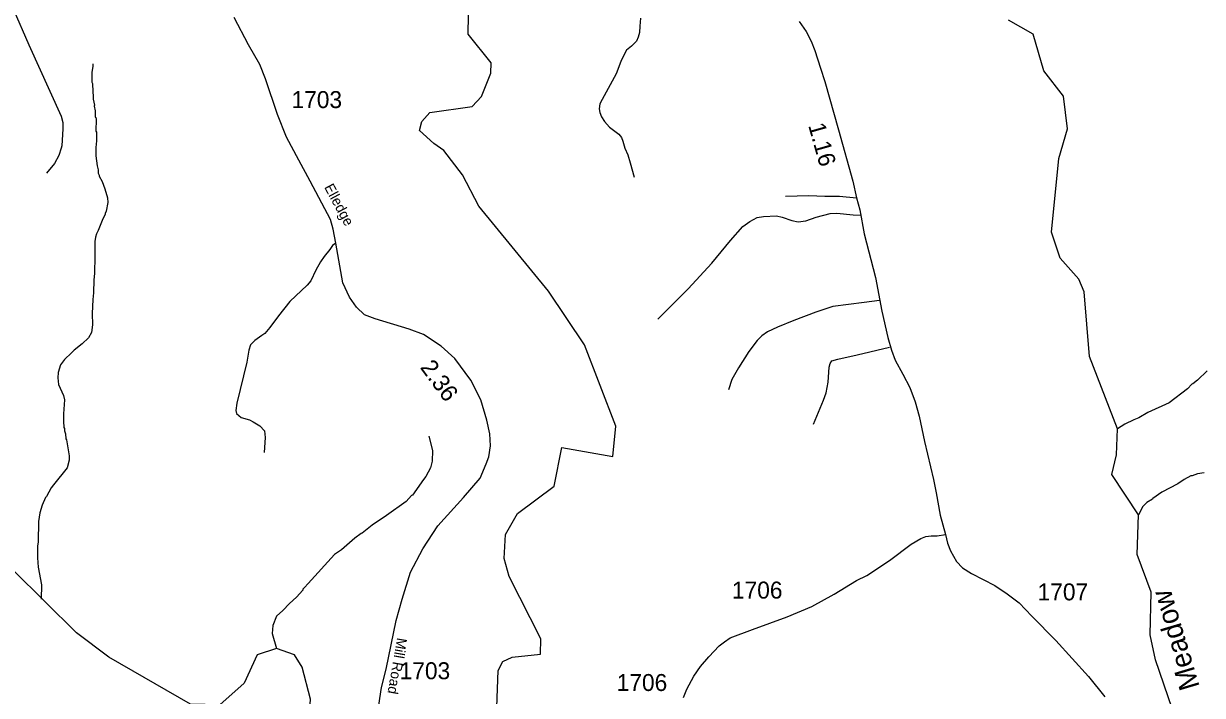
# Model space of a CAD drawing. Extents: x 1248224 to 1454986, y 825081 to 985870.
# Drawn here: x 1362794 to 1371473, y 912782 to 917731 of the extents above; entities that cross this region are included whole.
import ezdxf

# ---------------------------------------------------------------- set-up
doc = ezdxf.new("R2010")
doc.units = 0
for name, color, linetype in [('Exist Hydrographic Creek Single Shore', 7, 'Continuous'), ('Exist Hydrographic Creek Single Shore Label', 7, 'Continuous'), ('Exist Hydrographic Misc Water Feature', 7, 'Continuous'), ('Exist Road Non-System Type 51', 7, 'Continuous'), ('Exist Road Secondary Mileage Hundredths English Label', 7, 'Continuous'), ('Exist Road Secondary Type 51 Attributed', 7, 'Continuous'), ('Exist Road Secondary Type 51 Label', 7, 'Continuous'), ('Exist Road Secondary Type 51 Number Label', 7, 'Continuous')]:
    doc.layers.add(name, color=color, linetype=linetype)

msp = doc.modelspace()

# ---------------------------------------------------------------- linework, layer by layer
at = {"layer": 'Exist Hydrographic Creek Single Shore'}
for points in [[(1365815, 916846.7), (1365708, 916944), (1365726.9, 917009.3), (1365786, 917077.1), (1366095.9, 917120), (1366164, 917194.2), (1366235, 917366.7), (1366236, 917442.3), (1366066, 917652.5), (1366069, 917793.5), (1365973, 917989.2), (1365794.9, 918235.7), (1365208, 919232.4), (1364802, 919716.6), (1364790, 919917.1), (1365013.1, 920460.4), (1365009.1, 920774.6)], [(1370415.1, 916737.8), (1370478.1, 916956.4), (1370450.1, 917196.6), (1370304.1, 917383.4), (1370227.1, 917654.2), (1370046.1, 917756.3)], [(1366267.1, 912425.3), (1366288.1, 912966.5), (1366322, 913031.5), (1366390, 913063), (1366599, 913085), (1366601, 913199.9), (1366370, 913657.6), (1366331, 913789.7), (1366343, 913966.8), (1366430, 914122.6), (1366701, 914324), (1366757, 914608.5), (1367131, 914541.8), (1367153, 914764.6), (1366924, 915363.5), (1366658, 915759.4), (1366146, 916386.9), (1366026, 916615.8), (1365888, 916796), (1365815, 916846.7)], [(1371314.2, 912497.9), (1371126.2, 913043.3), (1371088.1, 913228), (1371095.1, 913542.9), (1370993.1, 913820.8), (1371002.4, 914113.3), (1370806.1, 914408.9), (1370838.8, 914553.5), (1370846.3, 914745.1), (1370641.1, 915278.9), (1370602.2, 915755.7), (1370562.1, 915848.4), (1370424.1, 916002.2), (1370361.1, 916193.9), (1370415.1, 916737.8)], [(1365323.5, 911025.5), (1365246.4, 911033.5), (1365036.2, 911051.1), (1364940, 911211.1), (1364877.7, 911406.6), (1364867.8, 911518.1), (1364830, 911635.6), (1364832, 911882.5), (1364785, 912133.4), (1364883, 912430.1), (1364906.9, 912754.6), (1364845, 912989), (1364788.9, 913082), (1364657, 913127.4), (1364514, 913081), (1364418, 912872.8), (1364239, 912712.2), (1364021.9, 912716.7), (1363420.9, 913063.5), (1363183, 913242.3), (1362717.9, 913704.7)]]:
    msp.add_lwpolyline(points, dxfattribs=at)
at = {"layer": 'Exist Hydrographic Misc Water Feature'}
for points in [[(1363303, 917435.8), (1363304.3, 917418.6), (1363297.3, 917370.8), (1363297.7, 917298.8), (1363301.6, 917290.7), (1363301.1, 917266.7), (1363304.6, 917250.6), (1363307, 917174.6), (1363315.1, 917129.7), (1363313.9, 917122.4), (1363321.9, 917087.7), (1363320.1, 917042.4), (1363326.1, 917040.2), (1363327.8, 917026.2), (1363325.9, 916938.2), (1363329.7, 916930.1), (1363330.3, 916868.6)], [(1363330.3, 916868.6), (1363325.9, 916818.7), (1363325.7, 916756.7), (1363334.6, 916684.4), (1363342.9, 916654.3), (1363343.2, 916630.3), (1363351.2, 916614.1), (1363351.4, 916606.1), (1363371.4, 916567.7), (1363392.1, 916513.2), (1363412.7, 916448.7), (1363413.9, 916412.8), (1363402.4, 916349), (1363394.1, 916333.2), (1363393.9, 916325.2), (1363377.2, 916293.5), (1363343.3, 916206.4), (1363330.8, 916182.6), (1363322.3, 916158.8), (1363317.6, 916126.9), (1363319.2, 916018.9), (1363316.3, 915890.9), (1363311.3, 915843), (1363309.2, 915747.2), (1363304, 915699.2), (1363299.7, 915595.3), (1363301.9, 915511.2), (1363294.7, 915455.5), (1363271.8, 915416), (1363224.8, 915371), (1363165.8, 915326.4), (1363147.3, 915304.8), (1363094.3, 915256.1), (1363065.3, 915216.7), (1363048.1, 915161), (1363045.2, 915121.1), (1363050.2, 915073), (1363088.4, 914992.2), (1363095.7, 914960), (1363087.4, 914856.2), (1363087.8, 914786.2), (1363091.5, 914772), (1363091.2, 914756), (1363095, 914747.9), (1363094.6, 914731.9), (1363102, 914707.8), (1363105.2, 914671.8), (1363109.1, 914663.7), (1363130.5, 914547.2), (1363129.8, 914515.2), (1363114.6, 914459.5), (1363013.8, 914333.8), (1362997.3, 914310.3), (1362963.8, 914247), (1362955.6, 914239.2), (1362930.4, 914183.7), (1362913.2, 914128.2), (1362903.8, 914064.3), (1362900.4, 913912.5), (1362895.7, 913880.6), (1362895.9, 913796.5), (1362900.3, 913726.4), (1362925.4, 913595.9), (1362923.1, 913491.7)], [(1371507.2, 915172.1), (1371435.6, 915103.7), (1371401, 915076.5), (1371395, 915074.7), (1371362.2, 915039.4), (1371227.9, 914938.4), (1371070.3, 914866), (1371005.4, 914827.5), (1370967.2, 914812.4), (1370902.4, 914779.9), (1370846.3, 914745.1)], [(1365778, 914691), (1365803.6, 914586.4), (1365801.9, 914506.5), (1365788.9, 914458.8), (1365755.5, 914395.5), (1365738.9, 914371.9), (1365656.4, 914257.8), (1365650.4, 914255.7), (1365611.3, 914210.8), (1365465, 914106.2), (1365359.5, 914036.6), (1365286.1, 913976.2), (1365278.1, 913974.5), (1365233.3, 913939.5), (1365135.4, 913853.7), (1365082.6, 913818.9), (1364887.9, 913607.3), (1364863.2, 913575.9), (1364848.9, 913564.2), (1364848.8, 913556.2), (1364803.6, 913505.3), (1364750.6, 913458.4), (1364702.8, 913407.9), (1364656.5, 913364.6), (1364628.4, 913296.1), (1364623.6, 913238.7), (1364657, 913127.4)], [(1371484.5, 914420.5), (1371436.3, 914413.7), (1371395.9, 914398.6), (1371387.9, 914398.8), (1371337.4, 914371.9), (1371290.6, 914341), (1371173.3, 914279.7), (1371108.2, 914233.1), (1371105.5, 914228.5), (1371063.5, 914202.2), (1371034.9, 914174.8), (1371002.4, 914113.3)]]:
    msp.add_lwpolyline(points, dxfattribs=at)
at = {"layer": 'Exist Road Non-System Type 51'}
for points in [[(1362717.2, 917840.5), (1362832.5, 917575.4), (1362987.2, 917233.9), (1363071.5, 917049.7), (1363081.8, 917001.5), (1363083.5, 916956.7), (1363074.9, 916831), (1363071.6, 916814.3), (1363052.6, 916760.3), (1363022.6, 916700.2), (1362963, 916628.3)], [(1367335.9, 917770.4), (1367331.9, 917711.8), (1367329.5, 917665.3), (1367318.3, 917631.7), (1367306.4, 917602.5), (1367269.5, 917564.8), (1367233.5, 917534.3), (1367215.1, 917503.1), (1367191, 917452.6), (1367155.8, 917361.2), (1367053.4, 917170.9), (1367037.4, 917139.7), (1367032.6, 917102), (1367037.4, 917077.1), (1367047.8, 917043.5), (1367070.2, 917010.6), (1367106.9, 916967), (1367176.6, 916915.7), (1367195, 916892.5), (1367206.2, 916866), (1367220.6, 916813.1), (1367241.5, 916765), (1367260.7, 916706.5), (1367288.6, 916600.4)], [(1368404.1, 916459), (1368575.8, 916464.4), (1368693.9, 916459), (1368801.2, 916459), (1368924.7, 916448.3)], [(1367463.5, 915554.3), (1367561.2, 915652.1), (1367685.8, 915776.8), (1367860.2, 915966.7), (1367998.1, 916133.6), (1368088.2, 916235.2), (1368140, 916273.6), (1368195.5, 916302.4), (1368241.5, 916310), (1368337.4, 916315.8), (1368379.5, 916304.3), (1368450.4, 916281.3), (1368496.4, 916271.7), (1368552, 916277.4), (1368628.7, 916306.2), (1368732.2, 916333), (1368782, 916335), (1368900.8, 916321.5), (1368958.3, 916319.6)], [(1365091.8, 916114.1), (1365068, 916096.7), (1365047.4, 916067.5), (1365007.4, 916016.5), (1364979.2, 915976.4), (1364946.7, 915915.7), (1364909.9, 915835.5), (1364882.8, 915805.2), (1364753.9, 915683.8), (1364669.7, 915579.3), (1364605.8, 915491.5), (1364571.2, 915449.3), (1364548.4, 915433), (1364495.3, 915396.1), (1364465, 915364.7), (1364452, 915325.7), (1364437.9, 915237.9), (1364363.4, 914935), (1364355.8, 914881.3), (1364361.2, 914858.5), (1364395.9, 914830.3), (1364456.6, 914811.9), (1364484.6, 914796.2), (1364533.4, 914768), (1364566.9, 914730.1), (1364573.4, 914682.4), (1364568, 914608.7), (1364564.8, 914570.7)], [(1369094.4, 915692.4), (1368983.2, 915677), (1368751.3, 915646.3), (1368626.7, 915606.1), (1368463.8, 915544.7), (1368343.1, 915494.8), (1368270.3, 915460.3), (1368230, 915431.5), (1368193.6, 915397), (1368132.3, 915316.4), (1368057.6, 915195.6), (1368007.7, 915109.2), (1367982.8, 915032.5)], [(1368609.5, 914779.3), (1368682.3, 914955.8), (1368703.4, 915011.4), (1368716.8, 915090.1), (1368724.5, 915201.3), (1368732.2, 915226.3), (1368743.7, 915247.4), (1368789.6, 915258.9), (1368931.5, 915291.5), (1369169.1, 915347.1)]]:
    msp.add_lwpolyline(points, dxfattribs=at)
at = {"layer": 'Exist Road Secondary Type 51 Attributed'}
for points in [[(1365409.6, 912710.7), (1365430.2, 912839.9), (1365463.2, 912974.2), (1365536.2, 913334.5), (1365581.9, 913491.1), (1365642.3, 913689.5), (1365732.4, 913861.4), (1365843.1, 914031.7), (1366033.5, 914239.1), (1366154.5, 914383.1), (1366199.1, 914488.3), (1366218.5, 914539.3), (1366232.2, 914620.4), (1366227.6, 914709.6), (1366205, 914810.7), (1366160.4, 914959.3), (1366086.4, 915104), (1365968.9, 915264.7), (1365867.3, 915355), (1365738.2, 915441.9), (1365632.6, 915478.9), (1365381.4, 915556.6), (1365304.9, 915586.3), (1365244.4, 915642.3), (1365193, 915716.6), (1365145.1, 915821.2), (1365091.8, 916114.1), (1365074.2, 916216.6), (1365053.7, 916288.4), (1364903, 916570.2), (1364821.1, 916724), (1364730.6, 916893.7), (1364664.5, 917061.8), (1364576, 917325.3), (1364534.3, 917428.8), (1364451, 917573.9), (1364345.2, 917777.2)], [(1368503.6, 917745.4), (1368556.2, 917672.6), (1368591.5, 917600.5), (1368619.5, 917532.8), (1368660.7, 917401.7), (1368692.9, 917305.4), (1368792.9, 916947.7), (1368900, 916570.5), (1368924.7, 916448.3), (1368950, 916360), (1368982.4, 916182.4), (1369066, 915859.5), (1369111.6, 915612.2), (1369155.6, 915417.5), (1369183.6, 915326.3), (1369211.5, 915252.7), (1369267.4, 915148.4), (1369317.4, 915049.5), (1369357, 914944.2), (1369386.4, 914838.2), (1369427.6, 914651.3), (1369492.3, 914373.8), (1369511.3, 914274.5), (1369542.1, 914109.6), (1369581.9, 913966.8)], [(1367652.6, 912765.7), (1367676.3, 912827.8), (1367728.2, 912922.7), (1367776.4, 912994.3), (1367839.6, 913066.6), (1367915.2, 913146.8), (1367954.7, 913176.1), (1367996.5, 913205.5), (1368160.6, 913267.2), (1368415.7, 913360.9), (1368597.4, 913437.7), (1368760.6, 913527.7), (1368924.8, 913627.7), (1369002.1, 913666.6), (1369169.9, 913776.8), (1369327.9, 913896.6), (1369399, 913938.4), (1369437.4, 913951.9), (1369474.6, 913957.6), (1369520.9, 913957.6), (1369581.9, 913966.8)], [(1369581.9, 913966.8), (1369595, 913903.5), (1369617.2, 913846.5), (1369663, 913767.3), (1369707.4, 913721.5), (1369772.6, 913681.2), (1369944.7, 913592.3), (1370034.9, 913531.2), (1370123.7, 913463.2), (1370216.3, 913365.1), (1370392.5, 913185.9), (1370634.8, 912921.5), (1370754.2, 912771.5)]]:
    msp.add_lwpolyline(points, dxfattribs=at)

# ---------------------------------------------------------------- texts
at = {"layer": 'Exist Hydrographic Creek Single Shore Label'}
msp.add_text('Meadow', height=150, rotation=106.63838, dxfattribs=at).set_placement((1371453.7, 912846.7))
at = {"layer": 'Exist Road Secondary Mileage Hundredths English Label'}
for s, rotation, p in [('1.16', 285.8577, (1368569.3, 916981.2)), ('2.36', 306.15636, (1365709.2, 915197.4))]:
    msp.add_text(s, height=125, rotation=rotation, dxfattribs=at).set_placement(p)
at = {"layer": 'Exist Road Secondary Type 51 Label'}
for s, rotation, p in [('Elledge ', 298.246, (1365005.2, 916526.5)), ('Mill Road', 260.2948, (1365543.9, 913210.4))]:
    msp.add_text(s, height=75, rotation=rotation, dxfattribs=at).set_placement(p)
at = {"layer": 'Exist Road Secondary Type 51 Number Label'}
for s, p in [('1703', (1364766.8, 917108.7)), ('1706', (1368009.1, 913495.5)), ('1707', (1370259.4, 913482.2)), ('1703', (1365562.8, 912901.1)), ('1706', (1367160.7, 912814.5))]:
    msp.add_text(s, height=125, dxfattribs=at).set_placement(p)

doc.saveas('drawing.dxf')
